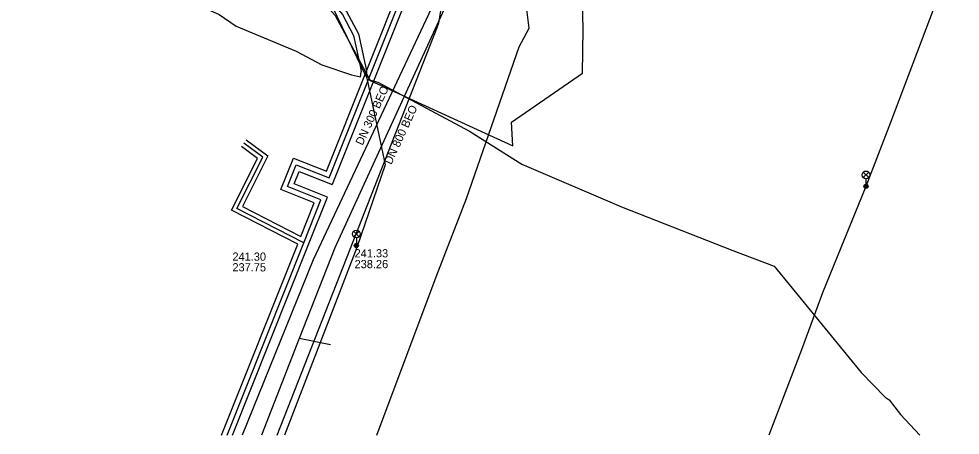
# Model space of a CAD drawing. Extents: x -595540 to -593988, y -1160850 to -1159202.
# Drawn here: x -594704 to -594612.2, y -1160843.2 to -1160802.7 of the extents above; entities that cross this region are included whole.
import ezdxf

# ---------------------------------------------------------------- set-up
doc = ezdxf.new("R2010")
doc.units = 0
for name, color, linetype in [('BVK-DESTOVA_popisy', 7, 'Continuous'), ('BVK-DESTOVA_trasa sítě', 7, 'Continuous'), ('BVK-SPLASKOVA_popisy', 7, 'Continuous'), ('BVK-SPLASKOVA_trasa sítě', 7, 'Continuous'), ('BVK-VODOVOD_trasa sítě', 7, 'Continuous'), ('CETIN_kabel podzemní', 7, 'Continuous'), ('DESTOVA_trasa neprovozované sítě', 7, 'Continuous'), ('EON-NN_kabel', 7, 'Continuous'), ('TEPLARNY-HORKOVODY_trasa sítě', 7, 'Continuous'), ('TEPLARNY-HORKOVODY_trasa sítě obvodem', 7, 'Continuous'), ('TSB_kabel VO', 7, 'Continuous'), ('TSB_lampy VO', 7, 'Continuous')]:
    doc.layers.add(name, color=color, linetype=linetype)

msp = doc.modelspace()

# ---------------------------------------------------------------- linework, layer by layer
at = {"layer": 'BVK-DESTOVA_popisy'}
msp.add_line((-594671.265, -1160826.037), (-594671.265, -1160826.037), dxfattribs=at)
at = {"layer": 'BVK-DESTOVA_trasa sítě'}
msp.add_line((-594659.37, -1160794.78), (-594673.199, -1160824.964), dxfattribs=at)
msp.add_lwpolyline([(-594673.199, -1160824.964), (-594676.657, -1160833.823), (-594680.334, -1160843.241)], dxfattribs=at)
at = {"layer": 'BVK-SPLASKOVA_popisy'}
msp.add_line((-594683.17, -1160825.435), (-594683.17, -1160825.435), dxfattribs=at)
at = {"layer": 'BVK-SPLASKOVA_trasa sítě'}
msp.add_line((-594675.292, -1160826.163), (-594682.22, -1160843.241), dxfattribs=at)
msp.add_lwpolyline([(-594658.656, -1160790.726), (-594659.207, -1160791.9), (-594675.292, -1160826.163)], dxfattribs=at)
at = {"layer": 'BVK-VODOVOD_trasa sítě'}
for points in [[(-594663.221, -1160803.49), (-594663.05, -1160803.06), (-594662.18, -1160797.841), (-594662.44, -1160785.61), (-594663.58, -1160776.58)], [(-594678.797, -1160843.241), (-594663.221, -1160803.49)]]:
    msp.add_lwpolyline(points, dxfattribs=at)
at = {"layer": 'CETIN_kabel podzemní'}
msp.add_lwpolyline([(-594669.097, -1160843.241), (-594663.31, -1160827.82), (-594660.36, -1160820.17), (-594655.23, -1160805.39), (-594654.25, -1160803.55), (-594655.29, -1160795.22), (-594655.43, -1160794.12), (-594656.72, -1160780.82)], dxfattribs=at)
at = {"layer": 'DESTOVA_trasa neprovozované sítě'}
msp.add_line((-594673.6, -1160834.45), (-594676.657, -1160833.823), dxfattribs=at)
at = {"layer": 'EON-NN_kabel'}
for points in [[(-594696.817, -1160795.766), (-594696.635, -1160795.892), (-594696.508, -1160795.657), (-594696.338, -1160795.471), (-594696.028, -1160795.517), (-594694.455, -1160796.211), (-594692.697, -1160797.646), (-594689.256, -1160799.989), (-594687.05, -1160801.067), (-594684.461, -1160802.241), (-594682.817, -1160803.355), (-594676.972, -1160805.815), (-594674.444, -1160807.132), (-594671.571, -1160808.101), (-594670.694, -1160808.309), (-594670.63, -1160807.823)], [(-594677.498, -1160796.917), (-594676.975, -1160796.61), (-594676.188, -1160797.356), (-594676.055, -1160797.71), (-594673.597, -1160800.089), (-594672.042, -1160801.939), (-594670.883, -1160804.103), (-594670.115, -1160807.718), (-594670.07, -1160808.54), (-594668.99, -1160808.82), (-594660.05, -1160813.59), (-594654.97, -1160816.82), (-594645.26, -1160820.98), (-594634.41, -1160825.25), (-594630.36, -1160826.78), (-594621.88, -1160837.13), (-594619.55, -1160839.54), (-594619.17, -1160839.81)], [(-594677.266, -1160797.064), (-594677.027, -1160796.93), (-594676.642, -1160797.602), (-594676.485, -1160797.99), (-594673.963, -1160800.431), (-594672.458, -1160802.221), (-594671.357, -1160804.277), (-594670.696, -1160807.398), (-594670.63, -1160807.823)], [(-594619.17, -1160839.81), (-594618.056, -1160841.235), (-594616.188, -1160843.241)]]:
    msp.add_lwpolyline(points, dxfattribs=at)
at = {"layer": 'TEPLARNY-HORKOVODY_trasa sítě'}
for p, q in [((-594676.211, -1160824.478), (-594674.55, -1160820.309)), ((-594683.686, -1160843.241), (-594676.211, -1160824.478))]:
    msp.add_line(p, q, dxfattribs=at)
for points in [[(-594673.738, -1160818.156), (-594658.08, -1160778.97), (-594663.082, -1160738.146), (-594641.28, -1160735.474)], [(-594676.211, -1160824.478), (-594682.734, -1160821.137), (-594680.221, -1160816.135), (-594682.057, -1160814.768)], [(-594674.55, -1160820.309), (-594677.801, -1160819.014), (-594676.95, -1160816.877), (-594673.738, -1160818.156)]]:
    msp.add_lwpolyline(points, dxfattribs=at)
at = {"layer": 'TEPLARNY-HORKOVODY_trasa sítě obvodem'}
for p, q in [((-594675.747, -1160824.663), (-594673.901, -1160820.029)), ((-594676.508, -1160823.876), (-594675.199, -1160820.589)), ((-594684.225, -1160843.241), (-594676.807, -1160824.622)), ((-594683.149, -1160843.241), (-594675.747, -1160824.663))]:
    msp.add_line(p, q, dxfattribs=at)
for points in [[(-594674.017, -1160817.506), (-594658.592, -1160778.904), (-594663.639, -1160737.711), (-594641.837, -1160735.039)], [(-594640.723, -1160735.909), (-594662.525, -1160738.581), (-594657.568, -1160779.036), (-594673.459, -1160818.806)], [(-594681.818, -1160814.447), (-594679.713, -1160816.015), (-594682.198, -1160820.962), (-594676.508, -1160823.876)], [(-594676.807, -1160824.622), (-594683.27, -1160821.312), (-594680.729, -1160816.255), (-594682.296, -1160815.089)], [(-594675.199, -1160820.589), (-594678.45, -1160819.293), (-594677.23, -1160816.228), (-594674.017, -1160817.506)], [(-594673.901, -1160820.029), (-594677.152, -1160818.735), (-594676.67, -1160817.526), (-594673.459, -1160818.806)]]:
    msp.add_lwpolyline(points, dxfattribs=at)
at = {"layer": 'TSB_kabel VO'}
for points in [[(-594700.042, -1160772.991), (-594703.99, -1160789.88), (-594694.45, -1160792.32), (-594683.27, -1160794.6), (-594677.35, -1160797.6), (-594673.17, -1160802.33), (-594669.73, -1160808.67), (-594655.83, -1160815.02), (-594655.98, -1160812.73), (-594649.06, -1160807.96), (-594648.99, -1160803.68), (-594649.067, -1160799.546), (-594653.287, -1160801.646), (-594653.36, -1160801.62)], [(-594700.214, -1160773.064), (-594703.92, -1160789.97), (-594683.6, -1160794.44), (-594677.06, -1160797.55), (-594673.492, -1160801.379), (-594670.06, -1160808.45), (-594668.286, -1160816.895), (-594671.042, -1160824.959), (-594678.104, -1160843.241)], [(-594612.671, -1160799.189), (-594612.754, -1160799.153), (-594612.889, -1160798.294), (-594613.123, -1160797.57), (-594612.394, -1160795.274), (-594612.24, -1160795.21), (-594612.422, -1160794.966), (-594613.249, -1160797.571), (-594613.006, -1160798.322), (-594612.898, -1160799.008), (-594612.91, -1160799.18), (-594613.57, -1160800.83), (-594614.76, -1160801.53), (-594619.047, -1160812.769), (-594621.42, -1160818.99), (-594625.67, -1160829.38), (-594627.71, -1160834.91), (-594630.896, -1160843.241)]]:
    msp.add_lwpolyline(points, dxfattribs=at)
at = {"layer": 'TSB_lampy VO'}
for p, q in [((-594621.685, -1160818.13), (-594621.155, -1160817.6)), ((-594621.685, -1160817.6), (-594621.155, -1160818.13)), ((-594621.685, -1160818.13), (-594621.155, -1160817.6)), ((-594621.685, -1160817.6), (-594621.155, -1160818.13)), ((-594621.42, -1160818.24), (-594621.42, -1160818.99)), ((-594621.42, -1160818.24), (-594621.42, -1160818.99)), ((-594671.358, -1160823.895), (-594670.828, -1160823.365)), ((-594671.358, -1160823.365), (-594670.828, -1160823.895)), ((-594671.358, -1160823.895), (-594670.828, -1160823.365)), ((-594671.358, -1160823.365), (-594670.828, -1160823.895)), ((-594671.093, -1160824.005), (-594671.093, -1160824.755)), ((-594671.093, -1160824.005), (-594671.093, -1160824.755))]:
    msp.add_line(p, q, dxfattribs=at)
for centre, radius in [((-594621.42, -1160817.865), 0.375), ((-594621.42, -1160817.865), 0.375), ((-594621.42, -1160818.99), 0.2), ((-594621.42, -1160818.99), 0.2), ((-594621.42, -1160818.99), 0.145), ((-594621.42, -1160818.99), 0.145), ((-594621.42, -1160818.99), 0.0876), ((-594621.42, -1160818.99), 0.0876), ((-594671.093, -1160823.63), 0.375), ((-594671.093, -1160823.63), 0.375), ((-594671.093, -1160824.755), 0.2), ((-594671.093, -1160824.755), 0.2), ((-594671.093, -1160824.755), 0.145), ((-594671.093, -1160824.755), 0.145), ((-594671.093, -1160824.755), 0.0876), ((-594671.093, -1160824.755), 0.0876)]:
    msp.add_circle(centre, radius, dxfattribs=at)

# ---------------------------------------------------------------- texts
at = {"layer": 'BVK-DESTOVA_popisy'}
msp.add_text('DN 800 BEO', height=0.8, rotation=65.37448, dxfattribs=at).set_placement((-594667.687, -1160816.922))
for s, p in [('241.33', (-594671.265, -1160825.912)), ('238.26', (-594671.265, -1160826.962))]:
    msp.add_text(s, height=0.8, dxfattribs=at).set_placement(p)
at = {"layer": 'BVK-SPLASKOVA_popisy'}
msp.add_text('DN 300 BEO', height=0.8, rotation=65.43178, dxfattribs=at).set_placement((-594670.488, -1160815.049))
for s, p in [('241.30', (-594683.17, -1160826.235)), ('237.75', (-594683.17, -1160827.275))]:
    msp.add_text(s, height=0.8, dxfattribs=at).set_placement(p)

doc.saveas('drawing.dxf')
